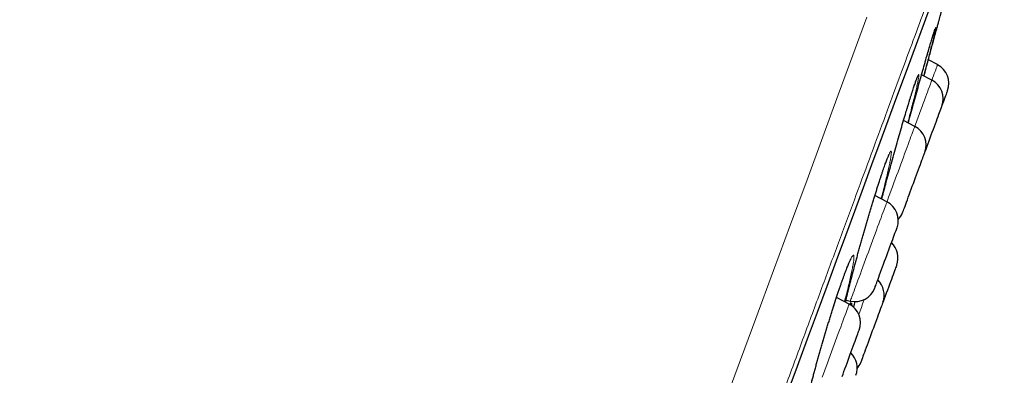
# Model space of a CAD drawing. Header units: millimetres. Extents: x 8 to 976, y 12 to 967.
# Tile 349 of 351: x 701.98 to 725.42, y 830.54 to 839.02. Entities that reach past the tile are written whole.
import ezdxf

# ---------------------------------------------------------------- set-up
doc = ezdxf.new("R2010")
doc.units = ezdxf.units.MM

msp = doc.modelspace()

# ---------------------------------------------------------------- linework, layer by layer
at = {"color": 7, "linetype": 'Continuous', "lineweight": 30}
for p, q in [((723.832, 837.944), (723.613, 838.057)), ((723.696, 837.573), (723.45, 837.699)), ((723.107, 836.9), (723.124, 836.955)), ((723.29, 836.473), (723.021, 836.611)), ((722.627, 834.676), (722.339, 834.824)), ((721.727, 832.237), (721.425, 832.392)), ((721.653, 832.335), (721.755, 832.311))]:
    msp.add_line(p, q, dxfattribs=at)
at = {"color": 252, "linetype": 'Continuous', "lineweight": 0}
for p, q in [((723.108, 836.904), (723.121, 836.947)), ((721.775, 832.31), (721.745, 832.225))]:
    msp.add_line(p, q, dxfattribs=at)
at = {"color": 7, "linetype": 'Continuous', "lineweight": 30, "flags": 128}
for points in [[(720.254, 830.1), (720.498, 830.761), (720.737, 831.41), (720.972, 832.045), (721.201, 832.668), (721.426, 833.276), (721.645, 833.87), (721.859, 834.45), (722.067, 835.015), (722.27, 835.564), (722.467, 836.098), (722.657, 836.615), (722.842, 837.116), (723.021, 837.6), (723.193, 838.067), (723.359, 838.517), (723.518, 838.949), (723.671, 839.363)], [(723.936, 836.955), (723.937, 836.958), (723.958, 837.017), (723.979, 837.072), (723.997, 837.122), (724.014, 837.168), (724.029, 837.209), (724.042, 837.244), (724.053, 837.273), (724.061, 837.296), (724.067, 837.313), (724.071, 837.323), (724.072, 837.326)], [(723.53, 835.855), (723.536, 835.873), (723.559, 835.934), (723.582, 835.998), (723.607, 836.064), (723.632, 836.132), (723.657, 836.201), (723.683, 836.27), (723.708, 836.339), (723.733, 836.407), (723.758, 836.473), (723.781, 836.537), (723.804, 836.599), (723.826, 836.657), (723.846, 836.711), (723.864, 836.761), (723.881, 836.806), (723.895, 836.846), (723.908, 836.88), (723.918, 836.908), (723.926, 836.929), (723.932, 836.945)], [(723.932, 836.945), (723.935, 836.953), (723.936, 836.955)], [(723.514, 835.812), (723.521, 835.832), (723.527, 835.846), (723.529, 835.854), (723.53, 835.855)], [(723.001, 834.422), (723.002, 834.425), (723.006, 834.434), (723.011, 834.45), (723.02, 834.472), (723.03, 834.501), (723.043, 834.535), (723.058, 834.575), (723.074, 834.621), (723.093, 834.671), (723.113, 834.725), (723.135, 834.784), (723.157, 834.845), (723.181, 834.91), (723.206, 834.976), (723.231, 835.045), (723.256, 835.114), (723.282, 835.183), (723.307, 835.252), (723.332, 835.319), (723.356, 835.385), (723.38, 835.449), (723.402, 835.51), (723.424, 835.567), (723.443, 835.621), (723.461, 835.67), (723.478, 835.714), (723.492, 835.752), (723.504, 835.785), (723.514, 835.812)], [(722.338, 832.625), (722.338, 832.625), (722.34, 832.629), (722.344, 832.64), (722.35, 832.657), (722.359, 832.68), (722.37, 832.71), (722.383, 832.745), (722.398, 832.787), (722.415, 832.833), (722.434, 832.884), (722.454, 832.939), (722.476, 832.998), (722.499, 833.061), (722.523, 833.126), (722.548, 833.193), (722.573, 833.261), (722.598, 833.33), (722.624, 833.399), (722.649, 833.468), (722.674, 833.535), (722.698, 833.601), (722.722, 833.664), (722.744, 833.724), (722.765, 833.781), (722.784, 833.834), (722.802, 833.882), (722.818, 833.925), (722.831, 833.962)], [(722.831, 833.962), (722.843, 833.994), (722.853, 834.019), (722.86, 834.039), (722.864, 834.051), (722.867, 834.057), (722.867, 834.058)], [(722.859, 833.17), (722.859, 833.169), (722.856, 833.161), (722.851, 833.148), (722.843, 833.127), (722.833, 833.101), (722.821, 833.068), (722.807, 833.03), (722.791, 832.986), (722.773, 832.937), (722.753, 832.884), (722.732, 832.826), (722.71, 832.766), (722.686, 832.702), (722.662, 832.636), (722.637, 832.568), (722.612, 832.499), (722.586, 832.43), (722.561, 832.361), (722.536, 832.293), (722.531, 832.281)], [(722.531, 832.281), (722.53, 832.279), (722.527, 832.271), (722.522, 832.256), (722.514, 832.234), (722.504, 832.207), (722.491, 832.173), (722.477, 832.134), (722.46, 832.089), (722.442, 832.039), (722.422, 831.985), (722.401, 831.928), (722.378, 831.866), (722.354, 831.802), (722.33, 831.736), (722.305, 831.668), (722.279, 831.599), (722.254, 831.53), (722.229, 831.461), (722.203, 831.393), (722.179, 831.327), (722.155, 831.262), (722.133, 831.201), (722.111, 831.143), (722.091, 831.089), (722.073, 831.04), (722.057, 830.995), (722.042, 830.956), (722.03, 830.922), (722.02, 830.894), (722.012, 830.873), (722.006, 830.858), (722.003, 830.85), (722.002, 830.848)], [(721.905, 831.452), (721.921, 831.493), (721.934, 831.53), (721.945, 831.56), (721.954, 831.585), (721.961, 831.603), (721.965, 831.614), (721.967, 831.619), (721.967, 831.619)], [(721.559, 830.512), (721.581, 830.571), (721.604, 830.634), (721.628, 830.7), (721.653, 830.767), (721.678, 830.835), (721.704, 830.905), (721.729, 830.974), (721.754, 831.042), (721.779, 831.109), (721.803, 831.175), (721.826, 831.237), (721.848, 831.297), (721.869, 831.353), (721.888, 831.405), (721.905, 831.452)]]:
    msp.add_lwpolyline(points, dxfattribs=at)
at = {"color": 252, "linetype": 'Continuous', "lineweight": 0, "flags": 128}
for points in [[(720.257, 830.113), (720.501, 830.774), (720.741, 831.423), (720.975, 832.059), (721.205, 832.681), (721.43, 833.29), (721.649, 833.885), (721.863, 834.465), (722.071, 835.03), (722.274, 835.58), (722.471, 836.114), (722.662, 836.632), (722.847, 837.133), (723.026, 837.618), (723.198, 838.085), (723.364, 838.535), (723.524, 838.967), (723.677, 839.381)], [(712.552, 813.049), (713.083, 814.49), (713.614, 815.929), (714.143, 817.362), (714.668, 818.786), (715.189, 820.199), (715.696, 821.574), (716.198, 822.933), (716.692, 824.273), (717.179, 825.592), (717.666, 826.912), (718.142, 828.204), (718.608, 829.467), (719.063, 830.699), (719.504, 831.896), (719.925, 833.036), (720.332, 834.139), (720.724, 835.203), (721.101, 836.226), (721.469, 837.222), (721.819, 838.172), (722.152, 839.073)], [(723.696, 837.573), (723.713, 837.621), (723.735, 837.68), (723.755, 837.733), (723.772, 837.782), (723.788, 837.824), (723.801, 837.86), (723.812, 837.89), (723.821, 837.913), (723.827, 837.93), (723.831, 837.94), (723.832, 837.944)], [(723.29, 836.473), (723.307, 836.52), (723.34, 836.608), (723.372, 836.696), (723.403, 836.781), (723.434, 836.865), (723.464, 836.945), (723.492, 837.022), (723.52, 837.096), (723.545, 837.166), (723.569, 837.231), (723.592, 837.292), (723.612, 837.347), (723.631, 837.397), (723.647, 837.441), (723.661, 837.479), (723.673, 837.511), (723.682, 837.536), (723.689, 837.555)], [(722.627, 834.676), (722.637, 834.704), (722.666, 834.783), (722.697, 834.865), (722.728, 834.95), (722.76, 835.036), (722.792, 835.125), (722.825, 835.213), (722.858, 835.303), (722.891, 835.392), (722.924, 835.481), (722.956, 835.569), (722.988, 835.655), (723.019, 835.739), (723.049, 835.82), (723.078, 835.899), (723.105, 835.974), (723.132, 836.045), (723.156, 836.111), (723.179, 836.173), (723.2, 836.23), (723.219, 836.282), (723.236, 836.328), (723.251, 836.368), (723.263, 836.401)], [(723.263, 836.401), (723.273, 836.429), (723.281, 836.45), (723.286, 836.464), (723.289, 836.471), (723.29, 836.473)], [(722.568, 834.517), (722.584, 834.559), (722.597, 834.595), (722.608, 834.624), (722.616, 834.647), (722.622, 834.663), (722.626, 834.673), (722.627, 834.676)], [(721.755, 832.311), (721.755, 832.313), (721.758, 832.32), (721.763, 832.334), (721.771, 832.355), (721.781, 832.382), (721.793, 832.415), (721.808, 832.455), (721.824, 832.501), (721.843, 832.552), (721.864, 832.609), (721.887, 832.671), (721.912, 832.738), (721.938, 832.808), (721.965, 832.883), (721.994, 832.962), (722.024, 833.043), (722.055, 833.127), (722.087, 833.213), (722.119, 833.301), (722.152, 833.389), (722.185, 833.479), (722.218, 833.568), (722.251, 833.657), (722.283, 833.745), (722.315, 833.832), (722.347, 833.916), (722.377, 833.999), (722.406, 834.078), (722.434, 834.154), (722.461, 834.226), (722.486, 834.294), (722.509, 834.358), (722.531, 834.416), (722.551, 834.47), (722.568, 834.517)], [(722.088, 832.349), (722.078, 832.321), (722.049, 832.243), (722.019, 832.161), (721.988, 832.077), (721.956, 831.992)], [(721.625, 831.96), (721.645, 832.015), (721.663, 832.064), (721.68, 832.108), (721.693, 832.146), (721.705, 832.177), (721.714, 832.202), (721.721, 832.22), (721.725, 832.232), (721.727, 832.237), (721.727, 832.237)], [(721.086, 830.498), (721.115, 830.579), (721.146, 830.662), (721.178, 830.748), (721.21, 830.835), (721.242, 830.923), (721.275, 831.012), (721.308, 831.102), (721.341, 831.191), (721.374, 831.279), (721.406, 831.367), (721.437, 831.452), (721.468, 831.535), (721.498, 831.615), (721.526, 831.692), (721.553, 831.766), (721.579, 831.835), (721.603, 831.9), (721.625, 831.96)]]:
    msp.add_lwpolyline(points, dxfattribs=at)
at = {"color": 7, "linetype": 'Continuous', "lineweight": 30}
for centre, start, end in [((723.603, 837.499), 339.7512, 62.7512), ((723.467, 837.129), 339.7512, 62.7512), ((723.061, 836.028), 339.7512, 62.7512), ((722.398, 834.231), 339.7512, 62.7512), ((722.532, 834.595), 316.9175, 339.7512), ((722.39, 833.343), 339.7512, 46.173), ((722.062, 832.454), 339.7512, 46.173), ((721.869, 832.798), 256.7512, 339.7512), ((721.498, 831.792), 339.7512, 62.7512), ((721.42, 830.715), 339.7512, 46.173), ((721.533, 831.021), 320.7015, 339.7512)]:
    msp.add_arc(centre, 0.5, start, end, dxfattribs=at)
at = {"color": 252, "linetype": 'Continuous', "lineweight": 0}
msp.add_arc((727.41, 836.194), 3.962, 159.6346, 159.9113, dxfattribs=at)
for points, knots in [([(725.422, 844.404), (725.42, 844.398), (725.415, 844.386), (725.38, 844.291), (725.324, 844.138), (725.245, 843.923), (725.144, 843.65), (725.022, 843.32), (724.88, 842.934), (724.717, 842.492), (724.532, 841.991), (724.325, 841.431), (724.097, 840.812), (723.849, 840.139), (723.581, 839.412), (723.295, 838.638), (722.993, 837.82), (722.676, 836.959), (722.341, 836.053), (721.989, 835.098), (721.619, 834.094), (721.231, 833.042), (720.828, 831.951), (720.412, 830.823), (719.985, 829.666), (719.549, 828.484), (719.105, 827.279), (718.65, 826.048), (718.184, 824.783), (717.706, 823.488), (717.218, 822.164), (716.722, 820.821), (716.221, 819.463), (715.718, 818.1), (715.215, 816.734), (714.711, 815.369), (714.206, 813.999), (713.696, 812.618), (713.184, 811.228), (712.669, 809.833), (712.157, 808.444), (711.647, 807.062), (711.144, 805.7), (710.649, 804.359), (710.163, 803.041), (709.684, 801.741), (709.209, 800.454), (708.74, 799.182), (708.277, 797.928), (707.825, 796.703), (707.385, 795.509), (706.959, 794.355), (706.549, 793.242), (706.154, 792.172), (705.773, 791.14), (705.405, 790.143), (705.051, 789.182), (704.711, 788.261), (704.389, 787.387), (704.084, 786.561), (703.8, 785.791), (703.536, 785.076), (703.293, 784.417), (703.069, 783.811), (702.864, 783.255), (702.679, 782.751), (702.513, 782.303), (702.369, 781.913), (702.247, 781.582), (702.148, 781.313), (702.071, 781.105), (702.017, 780.958), (701.983, 780.865), (701.979, 780.854), (701.977, 780.848)], [0, 0, 0, 0, 0.014, 0.028, 0.042, 0.056, 0.0699999, 0.08375, 0.0975, 0.11125, 0.125, 0.139, 0.153, 0.167, 0.1809999, 0.1949999, 0.2087499, 0.2225, 0.23625, 0.25, 0.264, 0.278, 0.292, 0.306, 0.3199999, 0.33375, 0.3475, 0.36125, 0.375, 0.389, 0.4029999, 0.4169999, 0.4309999, 0.4449999, 0.4587499, 0.4725, 0.48625, 0.5, 0.5139999, 0.5279999, 0.542, 0.556, 0.5699999, 0.5837499, 0.5974999, 0.61125, 0.625, 0.639, 0.653, 0.6669999, 0.6809999, 0.6949999, 0.7087499, 0.7225, 0.73625, 0.75, 0.764, 0.778, 0.7919999, 0.8059999, 0.8199999, 0.8337499, 0.8475, 0.8612499, 0.875, 0.889, 0.903, 0.9169999, 0.9309999, 0.9449999, 0.9587499, 0.9724999, 0.98625, 1, 1, 1, 1]), ([(723.73, 838.662), (723.734, 838.673), (723.747, 838.717), (723.764, 838.768), (723.78, 838.813), (723.789, 838.831), (723.79, 838.824), (723.786, 838.793), (723.777, 838.751), (723.772, 838.732)], [0, 0, 0, 0, 0.058754, 0.217513, 0.375853, 0.5347, 0.693048, 0.851687, 1, 1, 1, 1]), ([(723.121, 836.947), (723.123, 836.951), (723.142, 837.015), (723.178, 837.133), (723.226, 837.284), (723.268, 837.415), (723.305, 837.524), (723.336, 837.609), (723.36, 837.669), (723.377, 837.704), (723.387, 837.713), (723.39, 837.697), (723.385, 837.655), (723.374, 837.588), (723.355, 837.497), (723.33, 837.382), (723.299, 837.251), (723.275, 837.15), (723.263, 837.102)], [0, 0, 0, 0, 0.005037, 0.071857, 0.138891, 0.205712, 0.272406, 0.339315, 0.406012, 0.472558, 0.539318, 0.605867, 0.672577, 0.739503, 0.806216, 0.872799, 0.939592, 1, 1, 1, 1]), ([(722.458, 835.198), (722.459, 835.201), (722.478, 835.261), (722.515, 835.372), (722.564, 835.515), (722.608, 835.637), (722.646, 835.736), (722.678, 835.811), (722.703, 835.861), (722.72, 835.885), (722.731, 835.884), (722.734, 835.858), (722.73, 835.805), (722.718, 835.728), (722.7, 835.628), (722.674, 835.504), (722.641, 835.36), (722.603, 835.197), (722.559, 835.019), (722.526, 834.89), (722.51, 834.827)], [0, 0, 0, 0, 0.002995, 0.0618, 0.120793, 0.1796, 0.238318, 0.297226, 0.355945, 0.414563, 0.473369, 0.531991, 0.590786, 0.649771, 0.708567, 0.767265, 0.826148, 0.884844, 0.943792, 1, 1, 1, 1]), ([(721.64, 832.282), (721.642, 832.293), (721.655, 832.351), (721.685, 832.476), (721.729, 832.654), (721.779, 832.849), (721.833, 833.057), (721.891, 833.274), (721.952, 833.499), (722.016, 833.728), (722.081, 833.958), (722.147, 834.187), (722.213, 834.411), (722.278, 834.627), (722.341, 834.831), (722.402, 835.024), (722.439, 835.14), (722.458, 835.198)], [0, 0, 0, 0, 0.016624, 0.08728, 0.157707, 0.228149, 0.298814, 0.36926, 0.439732, 0.510432, 0.580908, 0.651238, 0.72179, 0.792114, 0.861338, 0.930778, 1, 1, 1, 1]), ([(722.502, 834.74), (722.507, 834.757), (722.529, 834.842), (722.557, 834.949), (722.581, 835.04), (722.586, 835.057)], [0, 0, 0, 0, 0.175697, 0.846346, 1, 1, 1, 1]), ([(721.564, 832.801), (721.564, 832.802), (721.584, 832.858), (721.621, 832.961), (721.671, 833.094), (721.717, 833.206), (721.755, 833.294), (721.788, 833.358), (721.813, 833.397), (721.831, 833.41), (721.841, 833.398), (721.844, 833.36), (721.839, 833.297), (721.826, 833.209), (721.806, 833.099), (721.779, 832.966), (721.745, 832.813), (721.704, 832.642), (721.661, 832.469), (721.629, 832.348), (721.615, 832.294)], [0, 0, 0, 0, 0.001356, 0.060772, 0.120378, 0.179795, 0.239156, 0.298708, 0.358072, 0.417365, 0.476846, 0.536143, 0.595637, 0.655323, 0.71482, 0.774217, 0.8338, 0.893196, 0.952824, 1, 1, 1, 1]), ([(720.879, 829.871), (720.869, 829.844), (720.841, 829.764), (720.798, 829.653), (720.753, 829.539), (720.713, 829.449), (720.681, 829.383), (720.655, 829.342), (720.636, 829.327), (720.625, 829.338), (720.622, 829.374), (720.626, 829.435), (720.639, 829.522), (720.658, 829.631), (720.685, 829.762), (720.719, 829.913), (720.759, 830.084), (720.806, 830.27), (720.857, 830.47), (720.914, 830.682), (720.974, 830.902), (721.038, 831.129), (721.105, 831.358), (721.172, 831.587), (721.241, 831.814), (721.31, 832.034), (721.377, 832.246), (721.442, 832.446), (721.505, 832.634), (721.544, 832.745), (721.564, 832.801)], [0, 0, 0, 0, 0.01871, 0.05512, 0.091646, 0.128052, 0.164295, 0.200652, 0.236893, 0.27325, 0.309724, 0.346081, 0.382377, 0.418788, 0.455084, 0.491469, 0.527969, 0.564353, 0.600727, 0.637217, 0.673592, 0.709963, 0.746449, 0.782817, 0.819095, 0.855488, 0.891762, 0.927804, 0.963959, 1, 1, 1, 1]), ([(721.759, 832.216), (721.761, 832.222), (721.772, 832.245), (721.784, 832.259), (721.792, 832.258), (721.794, 832.237), (721.79, 832.207), (721.788, 832.195)], [0, 0, 0, 0, 0.085155, 0.338766, 0.593193, 0.846821, 1, 1, 1, 1])]:
    msp.add_open_spline(points, degree=3, knots=knots, dxfattribs=at)
at = {"color": 7, "linetype": 'Continuous', "lineweight": 30}
for points, knots in [([(723.683, 838.314), (723.685, 838.322), (723.7, 838.377), (723.726, 838.474), (723.761, 838.602), (723.793, 838.72), (723.822, 838.827), (723.847, 838.921), (723.87, 839.002), (723.888, 839.071), (723.903, 839.127), (723.914, 839.167), (723.921, 839.193), (723.925, 839.205), (723.924, 839.203), (723.924, 839.203)], [0, 0, 0, 0, 0.014038, 0.100059, 0.186087, 0.274629, 0.363173, 0.449023, 0.534878, 0.62324, 0.711604, 0.797224, 0.88284, 0.970949, 1, 1, 1, 1]), ([(723.772, 838.732), (723.772, 838.73), (723.768, 838.71), (723.753, 838.647), (723.728, 838.542), (723.695, 838.413), (723.658, 838.264), (723.614, 838.095), (723.566, 837.909), (723.528, 837.767), (723.506, 837.684), (723.503, 837.672)], [0, 0, 0, 0, 0.009428, 0.147455, 0.285158, 0.423291, 0.560993, 0.699275, 0.837997, 0.976287, 1, 1, 1, 1]), ([(723.534, 837.995), (723.536, 838.002), (723.555, 838.07), (723.591, 838.193), (723.637, 838.352), (723.677, 838.489), (723.709, 838.594), (723.724, 838.643), (723.73, 838.662)], [0, 0, 0, 0, 0.021434, 0.232653, 0.444551, 0.655772, 0.866549, 1, 1, 1, 1]), ([(723.728, 838.655), (723.732, 838.669), (723.741, 838.696), (723.752, 838.729), (723.76, 838.755), (723.766, 838.773), (723.77, 838.784), (723.772, 838.789), (723.772, 838.788), (723.772, 838.788)], [0, 0, 0, 0, 0.183213, 0.368365, 0.549744, 0.704934, 0.843412, 0.957554, 1, 1, 1, 1]), ([(723.507, 837.67), (723.512, 837.685), (723.53, 837.753), (723.562, 837.871), (723.604, 838.024), (723.644, 838.173), (723.67, 838.267), (723.683, 838.314)], [0, 0, 0, 0, 0.064999, 0.295674, 0.526363, 0.763181, 1, 1, 1, 1]), ([(723.134, 836.553), (723.149, 836.609), (723.185, 836.741), (723.242, 836.951), (723.305, 837.18), (723.367, 837.401), (723.426, 837.612), (723.482, 837.811), (723.517, 837.934), (723.534, 837.995)], [0, 0, 0, 0, 0.110144, 0.260696, 0.411714, 0.562253, 0.708024, 0.85423, 1, 1, 1, 1]), ([(723.147, 837.03), (723.152, 837.046), (723.165, 837.09), (723.186, 837.156), (723.209, 837.229), (723.23, 837.297), (723.251, 837.36), (723.27, 837.418), (723.288, 837.47), (723.304, 837.517), (723.318, 837.558), (723.331, 837.592), (723.341, 837.618), (723.348, 837.636), (723.353, 837.647), (723.355, 837.652), (723.355, 837.652), (723.355, 837.651)], [0, 0, 0, 0, 0.047137, 0.124041, 0.201316, 0.278897, 0.35668, 0.434534, 0.512233, 0.589526, 0.666093, 0.741444, 0.814847, 0.876755, 0.932299, 0.979763, 1, 1, 1, 1]), ([(723.124, 836.955), (723.129, 836.969), (723.136, 836.995), (723.144, 837.019), (723.147, 837.03)], [0, 0, 0, 0, 0.577984, 1, 1, 1, 1]), ([(723.263, 837.102), (723.262, 837.097), (723.248, 837.041), (723.216, 836.914), (723.172, 836.738), (723.139, 836.613), (723.125, 836.558)], [0, 0, 0, 0, 0.031723, 0.375466, 0.720285, 1, 1, 1, 1]), ([(722.586, 835.057), (722.601, 835.113), (722.636, 835.244), (722.693, 835.455), (722.757, 835.685), (722.821, 835.915), (722.885, 836.142), (722.948, 836.361), (723.009, 836.57), (723.063, 836.752), (723.095, 836.858), (723.108, 836.904)], [0, 0, 0, 0, 0.091028, 0.209455, 0.327503, 0.445374, 0.563614, 0.681475, 0.796578, 0.912029, 1, 1, 1, 1]), ([(721.64, 832.281), (721.644, 832.297), (721.652, 832.335), (721.668, 832.401), (721.687, 832.479), (721.707, 832.562), (721.729, 832.65), (721.752, 832.742), (721.776, 832.838), (721.802, 832.937), (721.829, 833.04), (721.857, 833.145), (721.885, 833.252), (721.915, 833.36), (721.945, 833.47), (721.975, 833.58), (722.006, 833.689), (722.036, 833.799), (722.068, 833.909), (722.099, 834.019), (722.131, 834.129), (722.163, 834.239), (722.195, 834.348), (722.228, 834.456), (722.26, 834.563), (722.291, 834.667), (722.322, 834.769), (722.353, 834.868), (722.383, 834.963), (722.412, 835.054), (722.437, 835.132), (722.457, 835.194), (722.476, 835.253), (722.498, 835.318), (722.522, 835.39), (722.545, 835.458), (722.567, 835.521), (722.588, 835.579), (722.607, 835.631), (722.625, 835.678), (722.641, 835.718), (722.655, 835.752), (722.666, 835.778), (722.675, 835.796), (722.68, 835.807), (722.683, 835.812), (722.683, 835.812), (722.683, 835.812)], [0, 0, 0, 0, 0.015495, 0.038746, 0.061874, 0.085216, 0.108812, 0.132627, 0.156616, 0.180734, 0.204932, 0.229157, 0.25334, 0.277437, 0.301403, 0.325199, 0.348796, 0.372177, 0.395505, 0.41908, 0.442815, 0.466688, 0.490672, 0.514737, 0.538847, 0.562968, 0.58705, 0.611069, 0.634989, 0.658788, 0.68245, 0.699, 0.711303, 0.734585, 0.75793, 0.781369, 0.804873, 0.828405, 0.851888, 0.87524, 0.898352, 0.92106, 0.943129, 0.961692, 0.978465, 0.993074, 1, 1, 1, 1]), ([(722.502, 834.74), (722.504, 834.745), (722.514, 834.784), (722.534, 834.859), (722.56, 834.96), (722.578, 835.027), (722.587, 835.058)], [0, 0, 0, 0, 0.0560537, 0.3853877, 0.7142795, 1, 1, 1, 1]), ([(722.51, 834.827), (722.509, 834.824), (722.503, 834.799), (722.495, 834.771), (722.489, 834.747)], [0, 0, 0, 0, 0.126723, 1, 1, 1, 1]), ([(720.632, 829.431), (720.632, 829.43), (720.632, 829.43), (720.632, 829.434), (720.633, 829.442), (720.634, 829.458), (720.636, 829.48), (720.64, 829.509), (720.645, 829.545), (720.653, 829.588), (720.662, 829.638), (720.672, 829.693), (720.685, 829.754), (720.699, 829.82), (720.715, 829.891), (720.732, 829.967), (720.751, 830.046), (720.772, 830.13), (720.793, 830.218), (720.817, 830.31), (720.842, 830.407), (720.868, 830.507), (720.895, 830.61), (720.924, 830.715), (720.953, 830.823), (720.983, 830.932), (721.014, 831.042), (721.046, 831.152), (721.077, 831.262), (721.109, 831.371), (721.141, 831.481), (721.174, 831.59), (721.207, 831.699), (721.24, 831.808), (721.273, 831.916), (721.307, 832.022), (721.34, 832.128), (721.373, 832.23), (721.405, 832.331), (721.437, 832.428), (721.468, 832.521), (721.498, 832.611), (721.527, 832.694), (721.548, 832.754), (721.564, 832.799), (721.58, 832.845), (721.602, 832.906), (721.627, 832.973), (721.65, 833.035), (721.673, 833.093), (721.693, 833.145), (721.713, 833.191), (721.73, 833.231), (721.745, 833.264), (721.758, 833.29), (721.767, 833.308), (721.773, 833.318), (721.777, 833.324), (721.777, 833.324), (721.776, 833.324)], [0, 0, 0, 0, 0.002029, 0.012816, 0.025221, 0.03924, 0.054713, 0.071382, 0.088958, 0.107181, 0.125838, 0.144776, 0.163874, 0.183044, 0.202218, 0.22134, 0.240326, 0.259359, 0.27862, 0.298076, 0.317699, 0.337446, 0.357278, 0.377156, 0.397028, 0.416847, 0.436575, 0.456176, 0.475628, 0.494906, 0.51403, 0.533296, 0.552704, 0.572233, 0.591866, 0.611577, 0.631338, 0.651123, 0.670891, 0.690614, 0.710264, 0.729818, 0.749255, 0.767346, 0.772909, 0.782998, 0.802044, 0.821128, 0.840268, 0.859431, 0.878557, 0.897578, 0.916395, 0.934875, 0.952816, 0.96793, 0.981672, 0.993796, 1, 1, 1, 1]), ([(721.833, 832.163), (721.84, 832.187), (721.854, 832.233), (721.867, 832.278), (721.874, 832.3)], [0, 0, 0, 0, 0.518229, 1, 1, 1, 1])]:
    msp.add_open_spline(points, degree=3, knots=knots, dxfattribs=at)

doc.saveas('drawing.dxf')
